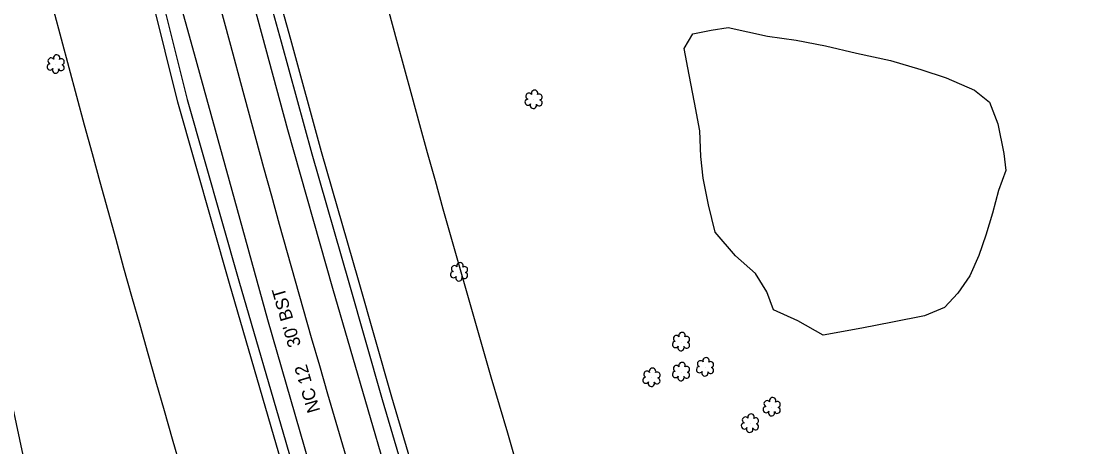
# Model space of a CAD drawing. Extents: x 3040896 to 3051146, y 687568 to 732976.
# Drawn here: x 3048365.1 to 3048691.3, y 702232.2 to 702363.7 of the extents above; entities that cross this region are included whole.
import ezdxf

# ---------------------------------------------------------------- set-up
doc = ezdxf.new("R2010")
doc.units = 0
for name, color, linetype in [('Exist Horizontal Alignment', 7, 'Continuous'), ('Exist Right of Way Easement Line', 7, 'Continuous'), ('Exist Right of Way Line', 7, 'Continuous'), ('Exist Roads EOP', 7, 'Continuous'), ('Exist Roads EOP Text', 7, 'Continuous'), ('Exist Roads EOT', 7, 'Continuous'), ('Exist Utilities Telephone UG Cable', 7, 'Continuous'), ('Exist Utilities Telephone UG FO', 7, 'Continuous'), ('Exist Vegetation Hedge Row', 7, 'Continuous'), ('Exist Vegetation Shrub CELL', 7, 'Continuous')]:
    doc.layers.add(name, color=color, linetype=linetype)

msp = doc.modelspace()

# ---------------------------------------------------------------- linework, layer by layer
at = {"layer": 'Exist Horizontal Alignment'}
msp.add_arc((3054012.09, 703857.21), 5780.56, 189.850505, 201.384431, dxfattribs=at)
at = {"layer": 'Exist Right of Way Easement Line'}
msp.add_lwpolyline([(3049666.87, 696833.82), (3049559.11, 697113.37), (3049470.49, 697444.6), (3049413.18, 697783.79), (3049397.81, 698080.1), (3049375.2, 698381.33), (3049352.58, 698679.83), (3049330.23, 698981.5), (3049286.13, 699172.17), (3049243.18, 699362.29), (3049142.32, 699669.17), (3049049.87, 699972.98), (3048955.67, 700282.3), (3048862.1, 700588.56), (3048768.88, 700893.61), (3048673.73, 701201.02), (3048581.84, 701506.39), (3048488.68, 701812.86), (3048393.41, 702099.66), (3048327.28, 702409.73), (3048254.77, 702716.23)], dxfattribs=at)
at = {"layer": 'Exist Right of Way Line'}
for radius in [5730.56, 5830.56]:
    msp.add_arc((3054012.09, 703857.21), radius, 189.850505, 201.384431, dxfattribs=at)
at = {"layer": 'Exist Roads EOP'}
for points in [[(3048612.82, 701838.39), (3048599.99, 701873.49), (3048585.23, 701914.31), (3048571.81, 701952.44), (3048559.28, 701989.22), (3048546.91, 702025.32), (3048534.03, 702063.23), (3048523.26, 702096.1), (3048510.56, 702135.75), (3048497.74, 702176.71), (3048488.29, 702208.03), (3048476.87, 702246.73), (3048466.5, 702282.92), (3048455.06, 702322.59), (3048445.6, 702357.27), (3048439.94, 702377.68)], [(3048408.65, 702370.95), (3048416.48, 702339.52), (3048432.39, 702283.51), (3048446.95, 702233.61), (3048460.92, 702185.57), (3048476.42, 702133.7), (3048496.93, 702070.86), (3048514.38, 702017.83), (3048534.47, 701959.22), (3048555.76, 701900.02), (3048580.51, 701832.12)]]:
    msp.add_lwpolyline(points, dxfattribs=at)
at = {"layer": 'Exist Roads EOT'}
for points in [[(3048434.85, 702376.76), (3048447.46, 702330.3), (3048461.35, 702281.23), (3048477.8, 702224.95), (3048493.72, 702171.03), (3048507.01, 702127.4), (3048524.14, 702075.16), (3048541.17, 702024.19), (3048559.07, 701972.26), (3048575.74, 701925.12), (3048592.61, 701878.04), (3048608.06, 701837.27)], [(3048586.1, 701833.36), (3048577.25, 701856.87), (3048562.64, 701897.26), (3048548.27, 701936.79), (3048533.23, 701979.61), (3048518.33, 702023.66), (3048506.46, 702058.38), (3048493.51, 702098.03), (3048480.06, 702140.84), (3048467.32, 702183.33), (3048454.3, 702226.86), (3048441.44, 702271.45), (3048429.49, 702314.43), (3048418.2, 702355.33), (3048413.68, 702371.77)]]:
    msp.add_lwpolyline(points, dxfattribs=at)
at = {"layer": 'Exist Utilities Telephone UG Cable'}
msp.add_lwpolyline([(3048577.69, 701831.1), (3048552.94, 701899), (3048531.64, 701958.23), (3048511.54, 702016.87), (3048494.08, 702069.93), (3048473.56, 702132.81), (3048458.04, 702184.72), (3048444.07, 702232.77), (3048429.51, 702282.68), (3048413.58, 702338.74), (3048405.74, 702370.22)], dxfattribs=at)
at = {"layer": 'Exist Utilities Telephone UG FO'}
msp.add_lwpolyline([(3048615.64, 701839.42), (3048602.81, 701874.51), (3048588.06, 701915.32), (3048574.64, 701953.42), (3048562.12, 701990.19), (3048549.75, 702026.29), (3048536.87, 702064.18), (3048526.11, 702097.03), (3048513.42, 702136.66), (3048500.61, 702177.59), (3048491.17, 702208.88), (3048479.76, 702247.56), (3048469.39, 702283.75), (3048457.95, 702323.4), (3048448.5, 702358.07), (3048442.84, 702378.48)], dxfattribs=at)
at = {"layer": 'Exist Vegetation Hedge Row'}
msp.add_lwpolyline([(3048583.78, 702361.76), (3048595.97, 702359.11), (3048604.81, 702357.82), (3048613.91, 702356.06), (3048623.44, 702353.82), (3048634, 702351.56), (3048643.36, 702348.75), (3048651.15, 702346.23), (3048659.93, 702342.43), (3048664.59, 702338.65), (3048667.2, 702332.02), (3048668.99, 702322.79), (3048669.64, 702317.54), (3048667.35, 702311.39), (3048665.54, 702304.4), (3048663.45, 702297.65), (3048661.3, 702291.34), (3048658.49, 702285.09), (3048654.82, 702279.72), (3048650.63, 702275.29), (3048644.49, 702272.67), (3048634.64, 702270.73), (3048625.06, 702268.88), (3048613.16, 702266.75), (3048605.28, 702271.12), (3048597.75, 702274.54), (3048595.71, 702280.08), (3048592.17, 702285.79), (3048586.06, 702291.26), (3048579.76, 702298.56), (3048577.67, 702306.99), (3048576.08, 702315.19), (3048575.35, 702321.92), (3048574.96, 702329.82), (3048573.35, 702338.59), (3048571.69, 702347.12), (3048570.12, 702355.24), (3048572.83, 702359.8), (3048578.5, 702360.96), (3048583.78, 702361.76)], dxfattribs=at)
at = {"layer": 'Exist Vegetation Shrub CELL'}
for p, q in [((3048375.85, 702350.29), (3048375.85, 702350.29)), ((3048523.66, 702339.4), (3048523.66, 702339.4)), ((3048500.6, 702286.1), (3048500.6, 702286.1)), ((3048569.26, 702264.54), (3048569.26, 702264.54)), ((3048569.25, 702255.28), (3048569.25, 702255.28)), ((3048576.68, 702256.74), (3048576.68, 702256.74)), ((3048560.13, 702253.51), (3048560.13, 702253.51)), ((3048597.29, 702244.41), (3048597.29, 702244.41)), ((3048590.58, 702239.35), (3048590.58, 702239.35))]:
    msp.add_line(p, q, dxfattribs=at)
for centre, radius, start, end in [((3048374.36, 702351.41), 0.968, 35.8908, 245.4216), ((3048376.08, 702352.33), 0.99, 334.8391, 200.4717), ((3048377.52, 702351.16), 0.929, 284.4567, 126.0861), ((3048374.05, 702349.58), 0.955, 95.1099, 327.9534), ((3048375.72, 702348.6), 0.984, 151.2797, 21.387), ((3048377.48, 702349.36), 0.937, 204.9913, 73.4601), ((3048523.88, 702341.44), 0.99, 334.8391, 200.4717), ((3048521.86, 702338.7), 0.955, 95.1099, 327.9534), ((3048522.17, 702340.53), 0.968, 35.8908, 245.4216), ((3048525.29, 702338.48), 0.937, 204.9913, 73.4601), ((3048525.33, 702340.27), 0.929, 284.4567, 126.0861), ((3048523.53, 702337.72), 0.984, 151.2797, 21.387), ((3048499.11, 702287.22), 0.968, 35.8908, 245.4216), ((3048500.82, 702288.14), 0.99, 334.8391, 200.4717), ((3048502.27, 702286.97), 0.929, 284.4567, 126.0861), ((3048498.8, 702285.39), 0.955, 95.1099, 327.9534), ((3048500.47, 702284.41), 0.984, 151.2797, 21.387), ((3048502.23, 702285.17), 0.937, 204.9913, 73.4601), ((3048569.48, 702266.58), 0.99, 334.8391, 200.4717), ((3048567.46, 702263.84), 0.955, 95.1099, 327.9534), ((3048567.77, 702265.67), 0.968, 35.8908, 245.4216), ((3048570.89, 702263.61), 0.937, 204.9913, 73.4601), ((3048570.93, 702265.41), 0.929, 284.4567, 126.0861), ((3048569.13, 702262.86), 0.984, 151.2797, 21.387), ((3048567.77, 702256.4), 0.968, 35.8908, 245.4216), ((3048569.48, 702257.32), 0.99, 334.8391, 200.4717), ((3048570.92, 702256.14), 0.929, 284.4567, 126.0861), ((3048575.2, 702257.86), 0.968, 35.8908, 245.4216), ((3048576.91, 702258.78), 0.99, 334.8391, 200.4717), ((3048578.35, 702257.6), 0.929, 284.4567, 126.0861), ((3048558.64, 702254.63), 0.968, 35.8908, 245.4216), ((3048560.36, 702255.55), 0.99, 334.8391, 200.4717), ((3048561.8, 702254.38), 0.929, 284.4567, 126.0861), ((3048567.45, 702254.57), 0.955, 95.1099, 327.9534), ((3048569.12, 702253.59), 0.984, 151.2797, 21.387), ((3048570.89, 702254.35), 0.937, 204.9913, 73.4601), ((3048574.88, 702256.03), 0.955, 95.1099, 327.9534), ((3048576.55, 702255.05), 0.984, 151.2797, 21.387), ((3048578.32, 702255.81), 0.937, 204.9913, 73.4601), ((3048558.33, 702252.8), 0.955, 95.1099, 327.9534), ((3048560, 702251.82), 0.984, 151.2797, 21.387), ((3048561.76, 702252.58), 0.937, 204.9913, 73.4601), ((3048597.52, 702246.45), 0.99, 334.8391, 200.4717), ((3048595.49, 702243.71), 0.955, 95.1099, 327.9534), ((3048595.81, 702245.54), 0.968, 35.8908, 245.4216), ((3048598.93, 702243.48), 0.937, 204.9913, 73.4601), ((3048598.96, 702245.28), 0.929, 284.4567, 126.0861), ((3048589.1, 702240.48), 0.968, 35.8908, 245.4216), ((3048590.81, 702241.39), 0.99, 334.8391, 200.4717), ((3048592.25, 702240.22), 0.929, 284.4567, 126.0861), ((3048597.16, 702242.73), 0.984, 151.2797, 21.387), ((3048588.78, 702238.64), 0.955, 95.1099, 327.9534), ((3048590.45, 702237.67), 0.984, 151.2797, 21.387), ((3048592.22, 702238.42), 0.937, 204.9913, 73.4601)]:
    msp.add_arc(centre, radius, start, end, dxfattribs=at)

# ---------------------------------------------------------------- texts
at = {"layer": 'Exist Roads EOP Text'}
msp.add_text("NC 12    30' BST", height=4, rotation=106.3144, dxfattribs=at).set_placement((3048457.62, 702243.39))

doc.saveas('drawing.dxf')
